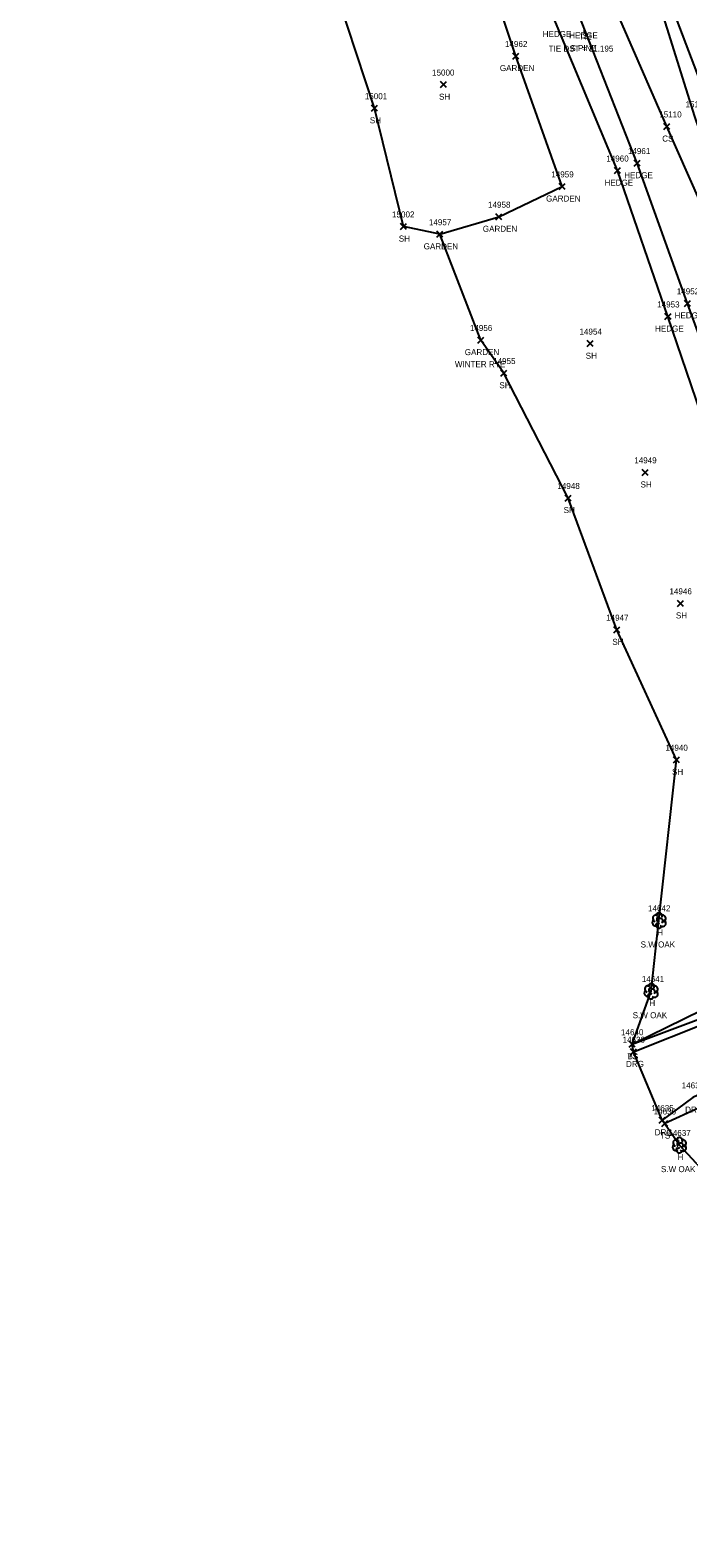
# Model space of a CAD drawing. Extents: x 1439173 to 1457902, y 641926 to 659889.
# Drawn here: x 1446098 to 1446317, y 652861 to 653361 of the extents above; entities that cross this region are included whole.
import ezdxf

# ---------------------------------------------------------------- set-up
doc = ezdxf.new("R2010")
doc.units = 0
for name, color, linetype in [('C_A', 7, 'Continuous'), ('C_C', 7, 'Continuous'), ('L_A', 7, 'Continuous'), ('L_C', 7, 'Continuous'), ('L_I', 7, 'Continuous'), ('L_TIC', 7, 'Continuous'), ('LAHR', 7, 'Continuous'), ('LAPB', 7, 'Continuous'), ('LELB', 7, 'Continuous'), ('LSOGP', 7, 'Continuous'), ('LTC', 7, 'Continuous'), ('LTD', 7, 'Continuous'), ('R_A', 7, 'Continuous'), ('R_I', 7, 'Continuous'), ('R_TIC', 7, 'Continuous'), ('RDG', 7, 'Continuous')]:
    doc.layers.add(name, color=color, linetype=linetype)

msp = doc.modelspace()

# ---------------------------------------------------------------- linework, layer by layer
at = {"layer": 'L_TIC'}
for points in [[(1446258.55, 653351.35), (1446260.55, 653353.35)], [(1446260.55, 653351.35), (1446258.55, 653353.35)], [(1446234.53, 653341.87), (1446236.53, 653343.87)], [(1446236.53, 653341.87), (1446234.53, 653343.87)], [(1446211.56, 653334.03), (1446213.56, 653336.03)], [(1446213.56, 653334.03), (1446211.56, 653336.03)], [(1446308.67, 653327.97), (1446310.67, 653329.97)], [(1446310.67, 653327.97), (1446308.67, 653329.97)], [(1446292.25, 653313.34), (1446294.25, 653315.34)], [(1446294.25, 653313.34), (1446292.25, 653315.34)], [(1446298.79, 653315.81), (1446300.79, 653317.81)], [(1446300.79, 653315.81), (1446298.79, 653317.81)], [(1446273.88, 653308.07), (1446275.88, 653310.07)], [(1446275.88, 653308.07), (1446273.88, 653310.07)], [(1446252.88, 653298.03), (1446254.88, 653300.03)], [(1446254.88, 653298.03), (1446252.88, 653300.03)], [(1446221.17, 653294.79), (1446223.17, 653296.79)], [(1446223.17, 653294.79), (1446221.17, 653296.79)], [(1446233.25, 653292.21), (1446235.25, 653294.21)], [(1446235.25, 653292.21), (1446233.25, 653294.21)], [(1446315.53, 653269.29), (1446317.53, 653271.29)], [(1446317.53, 653269.29), (1446315.53, 653271.29)], [(1446309.02, 653264.93), (1446311.02, 653266.93)], [(1446311.02, 653264.93), (1446309.02, 653266.93)], [(1446246.9, 653257.11), (1446248.9, 653259.11)], [(1446248.9, 653257.11), (1446246.9, 653259.11)], [(1446283.23, 653255.92), (1446285.23, 653257.92)], [(1446285.23, 653255.92), (1446283.23, 653257.92)], [(1446254.56, 653246.14), (1446256.56, 653248.14)], [(1446256.56, 653246.14), (1446254.56, 653248.14)], [(1446301.42, 653213.2), (1446303.42, 653215.2)], [(1446303.42, 653213.2), (1446301.42, 653215.2)], [(1446275.89, 653204.7), (1446277.89, 653206.7)], [(1446277.89, 653204.7), (1446275.89, 653206.7)], [(1446313.16, 653169.75), (1446315.16, 653171.75)], [(1446315.16, 653169.75), (1446313.16, 653171.75)], [(1446292.08, 653160.99), (1446294.08, 653162.99)], [(1446294.08, 653160.99), (1446292.08, 653162.99)], [(1446311.86, 653117.85), (1446313.86, 653119.85)], [(1446313.86, 653117.85), (1446311.86, 653119.85)], [(1446297.17, 653023.47), (1446299.17, 653025.47)], [(1446299.17, 653023.47), (1446297.17, 653025.47)], [(1446297.17, 653023.47), (1446299.17, 653025.47)], [(1446299.17, 653023.47), (1446297.17, 653025.47)], [(1446307.94, 652997.17), (1446309.94, 652999.17)], [(1446309.94, 652997.17), (1446307.94, 652999.17)]]:
    msp.add_lwpolyline(points, dxfattribs=at)
at = {"layer": 'LAHR'}
for points in [[(1446374.8, 653087.22), (1446358.15, 653133.32), (1446340.29, 653180.64), (1446325.59, 653220.29), (1446310.02, 653265.93), (1446293.25, 653314.34), (1446272.73, 653363.63), (1446259.74, 653397.26), (1446243.92, 653438.57), (1446224.87, 653490.1), (1446208.08, 653538.07), (1446191.13, 653578.35), (1446174.4, 653624.69), (1446162.04, 653656.79), (1446147.88, 653700.83)], [(1446379.19, 653096.29), (1446364.29, 653137.28), (1446348.35, 653183.77), (1446333.8, 653222.88), (1446316.53, 653270.29), (1446299.79, 653316.81), (1446281.51, 653363.23), (1446266.34, 653401.75), (1446250.67, 653442.85), (1446231.86, 653494.12), (1446214.99, 653542.12), (1446198.12, 653582.18), (1446182.4, 653627.85), (1446169.11, 653662.52), (1446155.24, 653695.86)]]:
    msp.add_lwpolyline(points, dxfattribs=at)
at = {"layer": 'LAPB'}
msp.add_lwpolyline([(1446247.9, 653258.11), (1446234.25, 653293.21), (1446253.88, 653299.03), (1446274.88, 653309.07), (1446259.55, 653352.35), (1446245.18, 653395.59), (1446229.72, 653439.11), (1446213.55, 653482.29), (1446200.77, 653516.82), (1446185.24, 653559.35), (1446167.83, 653606.43), (1446152.29, 653644.15), (1446146.12, 653666.27), (1446122.63, 653658.39), (1446098.28, 653653.58)], dxfattribs=at)
at = {"layer": 'LELB'}
for points in [[(1446375.95, 653068.13), (1446385.07, 653076.64), (1446396.93, 653091), (1446400.96, 653097.05), (1446402.75, 653108.17), (1446388.16, 653150.05), (1446373.08, 653190.91), (1446353.99, 653238.43), (1446333.83, 653288.86), (1446318.96, 653332.33), (1446306.9, 653370.81), (1446290.38, 653414.95), (1446278.95, 653450.64), (1446264.38, 653495.78), (1446240.39, 653549.07), (1446221.21, 653591.94), (1446207.8, 653634.25), (1446193.95, 653680.51), (1446174.83, 653709.55)], [(1446376.98, 653066.21), (1446386.94, 653074.69), (1446398.77, 653086.95), (1446405.19, 653094.69), (1446408.48, 653099.82), (1446407.02, 653108.48), (1446391.37, 653150.98), (1446375.39, 653191.62), (1446358.87, 653239.95), (1446338.89, 653290.28), (1446324.65, 653333.64), (1446310.09, 653372.08), (1446294.29, 653415.71), (1446281.4, 653451.5), (1446264.38, 653495.78), (1446234.66, 653547.81), (1446211.51, 653588.86), (1446198.51, 653630.7), (1446187.71, 653653.84)], [(1446400.96, 653097.05), (1446395.73, 653106.7), (1446377.33, 653145.72), (1446363.81, 653188.23), (1446348.93, 653224.66), (1446346.79, 653235.97), (1446336.89, 653258.78), (1446328.14, 653287.24), (1446309.67, 653328.97), (1446293.31, 653366.51), (1446277.4, 653411.82), (1446262.52, 653446.72), (1446249.75, 653491.73), (1446227.81, 653545.93), (1446211.51, 653588.86), (1446192.52, 653630.56), (1446184.57, 653652.48)], [(1446298.17, 653024.47), (1446321.13, 653035.73), (1446351.45, 653050.42), (1446350.68, 653051.83)], [(1446298.17, 653024.47), (1446321.99, 653033.51), (1446351.95, 653049.45), (1446351.8, 653050)], [(1446521.91, 652772.45), (1446518.51, 652784.16), (1446505.71, 652818.23), (1446497.4, 652832.18), (1446491.83, 652847.27), (1446484.51, 652866.66), (1446470.11, 652903.44), (1446458.73, 652946.43), (1446447.34, 652973.5), (1446426.5, 653006.12), (1446419.51, 653033.02), (1446408.97, 653037.94), (1446398.28, 653037.34), (1446364.91, 653022), (1446343.21, 653013.27), (1446320.15, 653003.28), (1446308.94, 652998.17)]]:
    msp.add_lwpolyline(points, dxfattribs=at)
at = {"layer": 'LSOGP'}
msp.add_lwpolyline([(1446395.65, 652828.57), (1446380.92, 652868.01), (1446370.45, 652910.67), (1446348.63, 652930.8), (1446331.96, 652971.41), (1446313.79, 652991.03), (1446308.12, 652999.26), (1446298.6, 653021.95), (1446298.17, 653024.46), (1446304.4, 653042.11), (1446307.03, 653065.58), (1446312.86, 653118.84), (1446293.07, 653161.98), (1446276.89, 653205.69), (1446255.55, 653247.14), (1446247.9, 653258.1), (1446234.24, 653293.21), (1446222.17, 653295.78), (1446212.55, 653335.03), (1446197.65, 653380.48)], dxfattribs=at)
at = {"layer": 'LTC'}
for p, q in [((1446282.8, 653360.65), (1446281.97, 653360.65)), ((1446282.72, 653360.15), (1446282.04, 653360.15))]:
    msp.add_line(p, q, dxfattribs=at)
at = {"layer": 'LTD'}
for p, q in [((1446307.03, 653065.58), (1446307.03, 653065.58)), ((1446307.03, 653065.58), (1446307.03, 653065.58)), ((1446304.4, 653042.11), (1446304.4, 653042.11)), ((1446304.4, 653042.11), (1446304.4, 653042.11)), ((1446313.78, 652991.04), (1446313.78, 652991.04)), ((1446313.78, 652991.04), (1446313.78, 652991.04))]:
    msp.add_line(p, q, dxfattribs=at)
for centre in [(1446307.08, 653067.02), (1446304.44, 653043.54), (1446313.83, 652992.47)]:
    msp.add_arc(centre, 1.05, 335.5272, 180.9563, dxfattribs=at)
for centre, major_axis, ratio, start_param, end_param in [((1446305.95, 653064.87), (0.58, -1.04), 0.959034, 3.141593, 6.283185), ((1446306.24, 653066.25), (1.21, -0.51), 0.895232, 1.570796, 4.712389), ((1446307.03, 653064.08), (0.26, 1.06), 0.942809, 1.570796, 4.712389), ((1446306.58, 653064.83), (-0.625, -0.083), 0.423636, 0, 3.141593), ((1446306.83, 653066.04), (-0.208, -0.792), 0.645439, 3.141593, 6.283185), ((1446307.53, 653065.41), (-0.5, 0.667), 0.989748, 3.141593, 6.283185), ((1446308.03, 653064.75), (-1.09, 0.79), 0.841452, 1.570796, 4.712389), ((1446308.08, 653066.16), (-1.14, -0.48), 0.949671, 1.570796, 4.712389), ((1446303.61, 653042.78), (1.21, -0.51), 0.895232, 1.570796, 4.712389), ((1446304.19, 653042.57), (-0.208, -0.792), 0.645439, 3.141593, 6.283185), ((1446304.9, 653041.94), (-0.5, 0.667), 0.989748, 3.141593, 6.283185), ((1446305.44, 653042.69), (-1.14, -0.48), 0.949671, 1.570796, 4.712389), ((1446303.31, 653041.4), (0.58, -1.04), 0.959034, 3.141593, 6.283185), ((1446304.4, 653040.61), (0.26, 1.06), 0.942809, 1.570796, 4.712389), ((1446303.94, 653041.36), (-0.625, -0.083), 0.423636, 0, 3.141593), ((1446305.4, 653041.28), (-1.09, 0.79), 0.841452, 1.570796, 4.712389), ((1446312.99, 652991.7), (1.21, -0.51), 0.895232, 1.570796, 4.712389), ((1446314.82, 652991.62), (-1.14, -0.48), 0.949671, 1.570796, 4.712389), ((1446312.7, 652990.33), (0.58, -1.04), 0.959034, 3.141593, 6.283185), ((1446313.78, 652989.54), (0.26, 1.06), 0.942809, 1.570796, 4.712389), ((1446313.32, 652990.29), (-0.625, -0.083), 0.423636, 0, 3.141593), ((1446313.57, 652991.49), (-0.208, -0.792), 0.645439, 3.141593, 6.283185), ((1446314.28, 652990.87), (-0.5, 0.667), 0.989748, 3.141593, 6.283185), ((1446314.78, 652990.2), (-1.09, 0.79), 0.841452, 1.570796, 4.712389)]:
    msp.add_ellipse(centre, major_axis=major_axis, ratio=ratio, start_param=start_param, end_param=end_param, dxfattribs=at)
at = {"layer": 'R_TIC'}
for points in [[(1446297.6, 653020.96), (1446299.6, 653022.96)], [(1446299.6, 653020.96), (1446297.6, 653022.96)], [(1446307.12, 652998.27), (1446309.12, 653000.27)], [(1446309.12, 652998.27), (1446307.12, 653000.27)]]:
    msp.add_lwpolyline(points, dxfattribs=at)
at = {"layer": 'RDG'}
for points in [[(1446298.6, 653021.96), (1446323.06, 653031.73), (1446353.01, 653047.57), (1446376.09, 653059.61), (1446378.66, 653059.96)], [(1446387.38, 653038.39), (1446362.58, 653027.38), (1446341.32, 653017.56), (1446318.22, 653006.81), (1446308.12, 652999.27)]]:
    msp.add_lwpolyline(points, dxfattribs=at)

# ---------------------------------------------------------------- texts
at = {"layer": 'C_A'}
msp.add_text('TIE', height=2, dxfattribs=at).set_placement((1446280.58, 653357.81))
at = {"layer": 'C_C'}
msp.add_text('TIE DST = 31.195', height=2, dxfattribs=at).set_placement((1446270.41, 653353.81))
at = {"layer": 'L_A'}
for s, p in [('HEDGE', (1446268.43, 653358.63)), ('HEDGE', (1446277.21, 653358.23)), ('S', (1446281.73, 653357.98)), ('GARDEN', (1446254.21, 653347.35)), ('SH', (1446234.02, 653337.87)), ('SH', (1446211.04, 653330.03)), ('CS', (1446308.11, 653323.97)), ('HEDGE', (1446295.49, 653311.81)), ('HEDGE', (1446288.95, 653309.34)), ('GARDEN', (1446269.55, 653304.07)), ('GARDEN', (1446248.55, 653294.03)), ('SH', (1446220.66, 653290.79)), ('GARDEN', (1446228.92, 653288.21)), ('HEDGE', (1446305.72, 653260.93)), ('HEDGE', (1446312.23, 653265.29)), ('GARDEN', (1446242.57, 653253.11)), ('SH', (1446282.71, 653251.92)), ('SH', (1446254.05, 653242.14)), ('SH', (1446300.91, 653209.2)), ('SH', (1446275.38, 653200.7)), ('SH', (1446312.65, 653165.75)), ('SH', (1446291.56, 653156.99)), ('SH', (1446311.35, 653113.85)), ('H', (1446306.47, 653060.58)), ('H', (1446303.83, 653037.11)), ('TS', (1446296.58, 653019.47)), ('BS', (1446296.61, 653019.47)), ('TS', (1446307.35, 652993.17)), ('H', (1446313.21, 652986.04))]:
    msp.add_text(s, height=2, dxfattribs=at).set_placement(p)
at = {"layer": 'L_C'}
for s, p in [('S PINE', (1446277.62, 653353.98)), ('WINTER RYE', (1446239.27, 653249.11)), ('S.W OAK', (1446300.94, 653056.58)), ('S.W OAK', (1446298.3, 653033.11)), ('S.W OAK', (1446307.69, 652982.04))]:
    msp.add_text(s, height=2, dxfattribs=at).set_placement(p)
at = {"layer": 'L_I'}
for s, p in [('14962', (1446255.91, 653355.35)), ('15000', (1446231.7, 653345.87)), ('15001', (1446209.38, 653338.03)), ('15110', (1446307.12, 653331.97)), ('15109', (1446315.85, 653335.33)), ('14960', (1446289.53, 653317.34)), ('14961', (1446296.71, 653319.81)), ('14959', (1446271.28, 653312.07)), ('14958', (1446250.29, 653302.03)), ('15002', (1446218.42, 653298.79)), ('14957', (1446230.66, 653296.21)), ('14952', (1446312.94, 653273.29)), ('14953', (1446306.43, 653268.93)), ('14956', (1446244.26, 653261.11)), ('14954', (1446280.64, 653259.92)), ('14955', (1446251.97, 653250.14)), ('14949', (1446298.82, 653217.2)), ('14948', (1446273.3, 653208.7)), ('14946', (1446310.51, 653173.75)), ('14947', (1446289.49, 653164.99)), ('14940', (1446309.18, 653121.85)), ('14642', (1446303.4, 653068.58)), ('14641', (1446301.33, 653045.11)), ('14640', (1446294.44, 653027.47)), ('14640', (1446294.44, 653027.47)), ('14636', (1446305.25, 653001.17)), ('14637', (1446310.14, 652994.04))]:
    msp.add_text(s, height=2, dxfattribs=at).set_placement(p)
at = {"layer": 'R_A'}
for p in [(1446296.09, 653016.96), (1446315.71, 653001.81), (1446305.6, 652994.27)]:
    msp.add_text('DRG', height=2, dxfattribs=at).set_placement(p)
at = {"layer": 'R_I'}
for s, p in [('14639', (1446294.95, 653024.96)), ('14634', (1446314.58, 653009.81)), ('14635', (1446304.48, 653002.27))]:
    msp.add_text(s, height=2, dxfattribs=at).set_placement(p)

doc.saveas('drawing.dxf')
